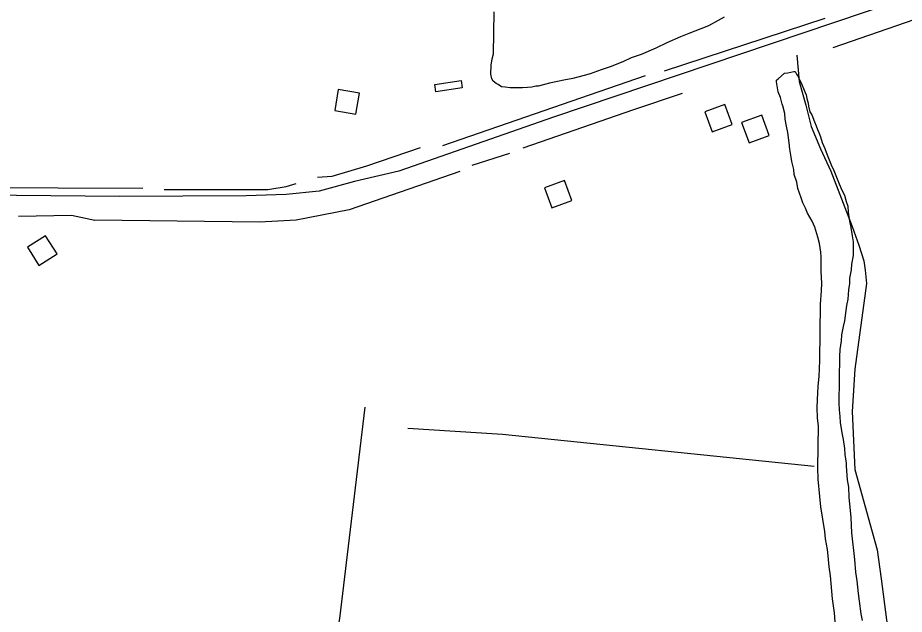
# Model space of a CAD drawing. Extents: x 3161514 to 3199414, y 831166 to 856601.
# Drawn here: x 3166442 to 3168099, y 846057 to 847172 of the extents above; entities that cross this region are included whole.
import ezdxf

# ---------------------------------------------------------------- set-up
doc = ezdxf.new("R2010")
doc.units = 0
for name, color, linetype in [('V-BLDG-OTLN', 7, 'Continuous'), ('V-ROAD-CNTR', 7, 'Continuous'), ('V-SITE-VEGE', 7, 'Continuous'), ('V-TOPO-SHOR', 7, 'Continuous')]:
    doc.layers.add(name, color=color, linetype=linetype)

msp = doc.modelspace()

# ---------------------------------------------------------------- linework, layer by layer
at = {"layer": 'V-BLDG-OTLN'}
for points in [[(3167221.7, 847047.7), (3167271.1, 847055.1), (3167273.2, 847041.3), (3167223.7, 847033.8)], [(3167034.9, 846999), (3167074.4, 846992.3), (3167081.1, 847031.7), (3167041.6, 847038.4)], [(3167764.2, 847010.5), (3167726.6, 846996.8), (3167740.3, 846959.2), (3167777.9, 846973)], [(3167833, 846990), (3167795.4, 846976.3), (3167809.2, 846938.7), (3167846.7, 846952.5)], [(3167464.3, 846868.1), (3167426.8, 846854.4), (3167440.5, 846816.8), (3167478.1, 846830.6)], [(3166482.1, 846709.4), (3166515.9, 846730.8), (3166494.5, 846764.6), (3166460.7, 846743.2)]]:
    msp.add_lwpolyline(points, close=True, dxfattribs=at)
at = {"layer": 'V-ROAD-CNTR'}
msp.add_lwpolyline([(3170151.9, 847903.9), (3169724.4, 847758.9), (3169462.6, 847671.1), (3168835.2, 847458.3), (3168026.5, 847183), (3167443.5, 846986.7), (3167154.8, 846885.7), (3167072.1, 846866.3), (3167005.7, 846848.1), (3166944.1, 846842.2), (3166869.4, 846839.3), (3166632.7, 846838), (3165733.5, 846846.7)], dxfattribs=at)
at = {"layer": 'V-SITE-VEGE'}
for p, q in [((3167331.5, 847105.1), (3167332.6, 847183.5)), ((3167762.8, 847173.3), (3167751.6, 847167.5)), ((3167719.1, 847151.7), (3167696.8, 847142.7)), ((3167733.6, 847157.5), (3167719.1, 847151.7)), ((3167751.6, 847167.5), (3167733.6, 847157.5)), ((3167681.4, 847136.9), (3167655.6, 847125.3)), ((3167696.8, 847142.7), (3167681.4, 847136.9)), ((3167655.6, 847125.3), (3167635, 847115.4)), ((3167328.9, 847095.8), (3167331.5, 847105.1)), ((3167607.6, 847103.8), (3167588.8, 847097.3)), ((3167635, 847115.4), (3167607.6, 847103.8)), ((3167327, 847083.9), (3167328.9, 847095.8)), ((3167573.3, 847089.8), (3167549.4, 847080.8)), ((3167588.8, 847097.3), (3167573.3, 847089.8)), ((3167326.8, 847066.8), (3167327, 847083.9)), ((3167533.1, 847075), (3167512.5, 847067.7)), ((3167549.4, 847080.8), (3167533.1, 847075)), ((3167863.5, 847058), (3167875.6, 847068.9)), ((3167875.6, 847068.9), (3167881.6, 847069.7)), ((3167881.6, 847069.7), (3167892.7, 847072.1)), ((3167892.7, 847072.1), (3167895.2, 847072.1)), ((3167895.2, 847072.1), (3167897.7, 847066.9)), ((3167328.3, 847058.3), (3167326.8, 847066.8)), ((3167330.8, 847054), (3167328.3, 847058.3)), ((3167336.8, 847049.6), (3167330.8, 847054)), ((3167451, 847053.2), (3167436.5, 847050)), ((3167462.9, 847055.6), (3167451, 847053.2)), ((3167480, 847058.7), (3167462.9, 847055.6)), ((3167489.4, 847061.2), (3167480, 847058.7)), ((3167501.4, 847064.4), (3167489.4, 847061.2)), ((3167512.5, 847067.7), (3167501.4, 847064.4)), ((3167860.9, 847055.5), (3167863.5, 847058)), ((3167860.9, 847052.9), (3167860.9, 847055.5)), ((3167864, 847034.1), (3167860.9, 847052.9)), ((3167897.7, 847066.9), (3167901.1, 847062.6)), ((3167901.1, 847062.6), (3167904.4, 847054.9)), ((3167904.4, 847054.9), (3167906.9, 847050.6)), ((3167340.1, 847047.9), (3167336.8, 847049.6)), ((3167346.9, 847043.5), (3167340.1, 847047.9)), ((3167353.7, 847042.6), (3167346.9, 847043.5)), ((3167363.1, 847041.6), (3167353.7, 847042.6)), ((3167386.1, 847041.3), (3167363.1, 847041.6)), ((3167395.4, 847042), (3167386.1, 847041.3)), ((3167403.1, 847042.8), (3167395.4, 847042)), ((3167410.8, 847044.4), (3167403.1, 847042.8)), ((3167415.1, 847044.3), (3167410.8, 847044.4)), ((3167427, 847047.5), (3167415.1, 847044.3)), ((3167436.5, 847050), (3167427, 847047.5)), ((3167906.9, 847050.6), (3167912.6, 847036.9)), ((3167912.6, 847036.9), (3167915.9, 847028.3)), ((3167868.1, 847023), (3167864, 847034.1)), ((3167871.4, 847011), (3167868.1, 847023)), ((3167915.9, 847028.3), (3167917.5, 847021.5)), ((3167917.5, 847021.5), (3167920, 847012.9)), ((3167872.2, 847007.6), (3167871.4, 847011)), ((3167876.2, 846993.1), (3167872.2, 847007.6)), ((3167920, 847012.9), (3167920.7, 847006.9)), ((3167920.7, 847006.9), (3167923.2, 846996.7)), ((3167877, 846982.8), (3167876.2, 846993.1)), ((3167923.2, 846996.7), (3167926.5, 846990.7)), ((3167926.5, 846990.7), (3167931.4, 846977.8)), ((3167879.3, 846970), (3167877, 846982.8)), ((3167881.7, 846958.1), (3167879.3, 846970)), ((3167931.4, 846977.8), (3167934.7, 846970.1)), ((3167934.7, 846970.1), (3167937.2, 846963.3)), ((3167884, 846938.4), (3167881.7, 846958.1)), ((3167937.2, 846963.3), (3167939.7, 846958.1)), ((3167939.7, 846958.1), (3167943, 846949.5)), ((3167885.5, 846926.5), (3167884, 846938.4)), ((3167943, 846949.5), (3167946.2, 846939.3)), ((3167946.2, 846939.3), (3167951.2, 846928.1)), ((3167887.9, 846912), (3167885.5, 846926.5)), ((3167951.2, 846928.1), (3167955.3, 846916.1)), ((3167889.5, 846903.4), (3167887.9, 846912)), ((3167892.7, 846888.9), (3167889.5, 846903.4)), ((3167955.3, 846916.1), (3167962.7, 846897.3)), ((3167893.4, 846879.5), (3167892.7, 846888.9)), ((3167962.7, 846897.3), (3167967.7, 846887)), ((3167967.7, 846887), (3167977.5, 846862.1)), ((3167898.3, 846864.9), (3167893.4, 846879.5)), ((3167900.7, 846853), (3167898.3, 846864.9)), ((3167906.5, 846835.9), (3167900.7, 846853)), ((3167977.5, 846862.1), (3167982.5, 846850.2)), ((3167982.5, 846850.2), (3167987.5, 846840.7)), ((3167987.5, 846840.7), (3167990.7, 846828.7)), ((3167909.7, 846826.4), (3167906.5, 846835.9)), ((3167914.7, 846816.2), (3167909.7, 846826.4)), ((3167990.7, 846828.7), (3167994, 846820.2)), ((3167994, 846820.2), (3167994.7, 846809.1)), ((3167918.8, 846806.7), (3167914.7, 846816.2)), ((3167927.2, 846792.1), (3167918.8, 846806.7)), ((3167994.7, 846809.1), (3167997, 846792)), ((3167932.1, 846781), (3167927.2, 846792.1)), ((3167997, 846792), (3167999.4, 846780)), ((3167937.8, 846762.1), (3167932.1, 846781)), ((3167999.4, 846780), (3168001.8, 846764.7)), ((3167941.1, 846750.2), (3167937.8, 846762.1)), ((3168001.8, 846764.7), (3168004.2, 846753.6)), ((3168004.2, 846753.6), (3168003.8, 846728)), ((3167943.4, 846734), (3167941.1, 846750.2)), ((3167944.1, 846725.4), (3167943.4, 846734)), ((3167943.8, 846698.2), (3167944.1, 846725.4)), ((3168003.8, 846728), (3168001, 846711.9)), ((3168001, 846711.9), (3168000, 846700.8)), ((3167945.2, 846676), (3167943.8, 846698.2)), ((3168000, 846700.8), (3167997.3, 846685.5)), ((3167945, 846661.5), (3167945.2, 846676)), ((3167997.1, 846675.3), (3167995.3, 846663.4)), ((3167997.3, 846685.5), (3167997.1, 846675.3)), ((3167942.9, 846636.8), (3167945, 846661.5)), ((3167995.3, 846663.4), (3167994.2, 846646.3)), ((3167994.2, 846646.3), (3167991.4, 846634.4)), ((3167941.4, 846531.2), (3167942.9, 846636.8)), ((3167990.5, 846625.1), (3167987.6, 846605.5)), ((3167991.4, 846634.4), (3167990.5, 846625.1)), ((3167987.6, 846605.5), (3167984.9, 846595.3)), ((3167984.9, 846595.3), (3167982.2, 846579.2)), ((3167982.2, 846579.2), (3167981.2, 846568.1)), ((3167981.2, 846568.1), (3167979.2, 846552)), ((3167978.2, 846539.2), (3167977, 846451.4)), ((3167979.2, 846552), (3167978.2, 846539.2)), ((3167940.2, 846501.4), (3167941.4, 846531.2)), ((3167938.2, 846483.5), (3167940.2, 846501.4)), ((3167937, 846458), (3167938.2, 846483.5)), ((3167936.8, 846443.5), (3167937, 846458)), ((3167937.4, 846423.9), (3167936.8, 846443.5)), ((3167977, 846451.4), (3167977.7, 846439.5)), ((3167977.7, 846439.5), (3167979.2, 846426.7)), ((3167938.9, 846409.4), (3167937.4, 846423.9)), ((3167979.2, 846426.7), (3167979.9, 846415.6)), ((3167937.8, 846331), (3167938.9, 846409.4)), ((3167979.9, 846415.6), (3167983, 846396)), ((3167983, 846396), (3167985.4, 846384)), ((3167985.4, 846384), (3167987.8, 846366.9)), ((3167987.8, 846366.9), (3167988.5, 846355.8)), ((3167988.5, 846355.8), (3167990.8, 846339.6)), ((3167990.8, 846339.6), (3167990.7, 846333.7)), ((3167938.4, 846309.7), (3167937.8, 846331)), ((3167990.7, 846333.7), (3167992.9, 846308.1)), ((3167941.4, 846277.2), (3167938.4, 846309.7)), ((3167992.9, 846308.1), (3167995.3, 846294.4)), ((3167995.3, 846294.4), (3167995.9, 846275.6)), ((3167943.6, 846257.6), (3167941.4, 846277.2)), ((3167995.9, 846275.6), (3167999.6, 846238.1)), ((3167950.7, 846211.5), (3167943.6, 846257.6)), ((3167999.6, 846238.1), (3168000.9, 846209.1)), ((3167952.2, 846197.9), (3167950.7, 846211.5)), ((3168000.9, 846209.1), (3168006.2, 846159.6)), ((3167956.2, 846178.2), (3167952.2, 846197.9)), ((3167956.9, 846166.3), (3167956.2, 846178.2)), ((3167959.1, 846145.8), (3167956.9, 846166.3)), ((3168006.2, 846159.6), (3168008.4, 846135.7)), ((3167961.5, 846128.7), (3167959.1, 846145.8)), ((3167965.1, 846086), (3167961.5, 846128.7)), ((3168008.4, 846135.7), (3168010.8, 846119.5)), ((3168010.8, 846119.5), (3168013, 846095.6)), ((3168013, 846095.6), (3168015.3, 846081.1)), ((3167969, 846059.6), (3167965.1, 846086)), ((3168015.3, 846081.1), (3168018.4, 846058)), ((3167970.5, 846042.5), (3167969, 846059.6)), ((3168018.4, 846058), (3168020.8, 846045.2))]:
    msp.add_line(p, q, dxfattribs=at)
at = {"layer": 'V-TOPO-SHOR'}
for p, q in [((3167651, 847072.9), (3167951.3, 847171.7)), ((3167614.9, 847063.8), (3167236.6, 846932.7)), ((3167291.8, 846896.6), (3167362.1, 846919.4))]:
    msp.add_line(p, q, dxfattribs=at)
for points in [[(3167966.5, 847117.1), (3168356.1, 847252), (3168369.4, 847255.8), (3168382.7, 847250.1), (3168396, 847252), (3168401.7, 847269.1), (3168873.1, 847432.6), (3168949.1, 847455.4)], [(3167898.3, 847102.5), (3167903.2, 847053.1), (3167915.6, 847008.7), (3167925.4, 846969.3), (3167942.7, 846927.3), (3167962.4, 846885.4), (3168001.9, 846781.8), (3168014.2, 846747.2), (3168024.1, 846717.6), (3168026.6, 846700.4), (3168029, 846675.7), (3168006.8, 846515.4), (3168001.9, 846436.4), (3168006.8, 846327.9), (3168048.8, 846177.4), (3168056.2, 846123.2), (3168090.7, 845859.2)], [(3167386.8, 846928.9), (3167594, 847001.1), (3167685.2, 847031.5)], [(3167194.8, 846928.9), (3167094.1, 846894.7), (3167029.5, 846875.7), (3167002.9, 846873.8)], [(3167269, 846885.2), (3167061.8, 846813), (3166963, 846793.9), (3166894.5, 846790.1), (3166586.6, 846793.9)], [(3166676, 846852.9), (3166200.8, 846854.8), (3165733.2, 846858.6)], [(3166715.9, 846851), (3166909.7, 846851), (3166943.9, 846856.7), (3166963, 846862.4)], [(3166444.1, 846801.6), (3166542.9, 846803.5), (3166586.6, 846793.9)], [(3166861.4, 844956.7), (3166886.6, 845256.7), (3166911.9, 845436.7), (3166971.9, 845755.6), (3167000.3, 845834.6), (3167016.1, 845885.1), (3167044.5, 846049.3), (3167091.9, 846444)], [(3167931.1, 846333.1), (3167348.5, 846393.1), (3167171.6, 846404.2)]]:
    msp.add_lwpolyline(points, dxfattribs=at)

doc.saveas('drawing.dxf')
